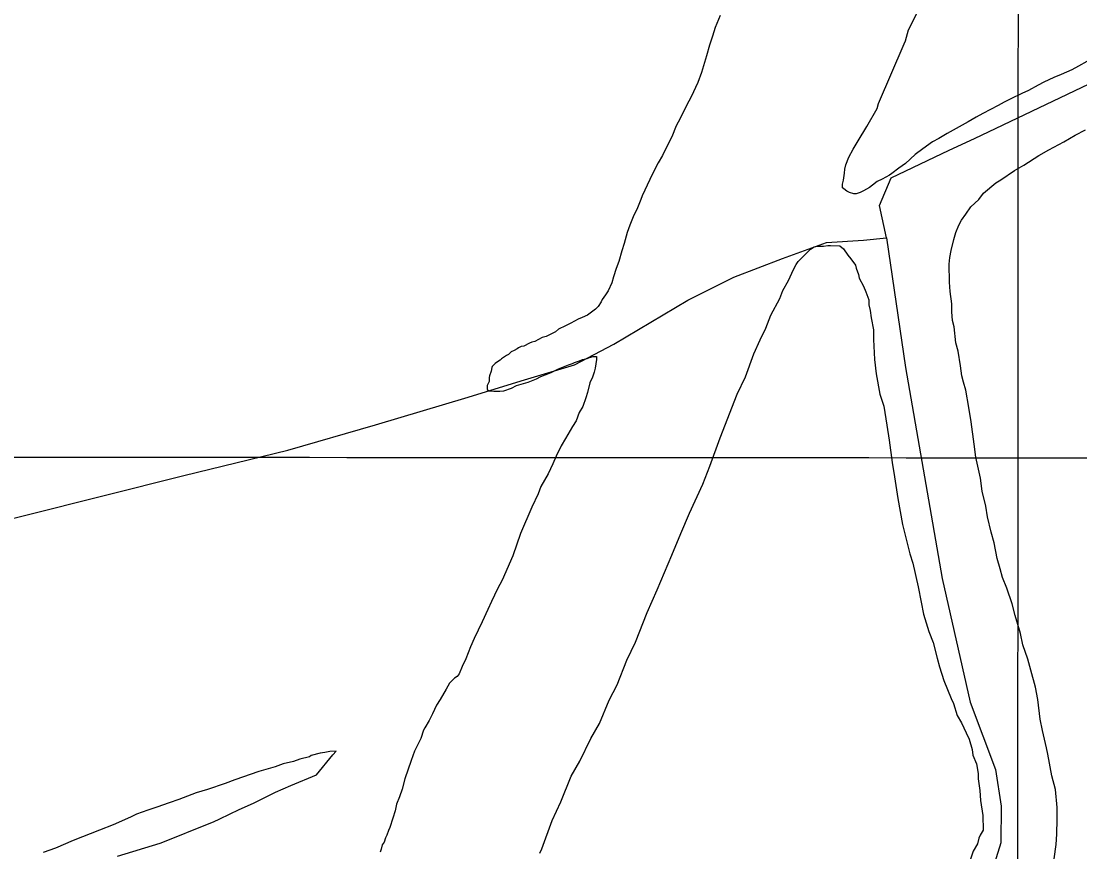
# Model space of a CAD drawing. Extents: x 3250478 to 3288318, y 788638 to 816472.
# Drawn here: x 3257691 to 3260015, y 799216 to 801040 of the extents above; entities that cross this region are included whole.
import ezdxf

# ---------------------------------------------------------------- set-up
doc = ezdxf.new("R2010")
doc.units = 0
for name, color, linetype in [('V-GRID-MAJR', 7, 'Continuous'), ('V-SITE-VEGE', 7, 'Continuous'), ('V-TOPO-SHOR', 7, 'Continuous')]:
    doc.layers.add(name, color=color, linetype=linetype)

msp = doc.modelspace()

# ---------------------------------------------------------------- linework, layer by layer
at = {"layer": 'V-GRID-MAJR'}
for points in [[(3259875.8, 794021.2), (3259879.3, 800081.4), (3259882.8, 806143.5), (3259883.4, 807115.6)], [(3254640.8, 800084.8), (3259879.3, 800081.4), (3265117.8, 800078.7), (3270356.3, 800076.8), (3275594.8, 800075.6), (3280833.3, 800075.3), (3286071.8, 800075.6)]]:
    msp.add_spline(points, degree=3, dxfattribs=at)
at = {"layer": 'V-SITE-VEGE'}
for points in [[(3259572.7, 800858.8), (3259629.3, 800990), (3259631.9, 800996.3), (3259638.8, 801020.6), (3259671.1, 801084.4)], [(3259225.2, 801052.5), (3259214.8, 801025.5), (3259208.7, 801006.7), (3259201.8, 800986.9), (3259195.8, 800963.6), (3259184.6, 800926.8), (3259176.8, 800905.2), (3259162, 800873.8), (3259151.5, 800854.8), (3259137.5, 800826.1), (3259128.7, 800809.9), (3259119.2, 800785.6), (3259111.3, 800770.3), (3259099.1, 800745.1), (3259089.4, 800728.9), (3259074.6, 800700.1)], [(3260030.4, 800950.9), (3260011.7, 800940.8), (3259997.5, 800932.6), (3259973.5, 800922.5), (3259957.5, 800916), (3259936.1, 800905.9), (3259923.7, 800899.5), (3259902.3, 800887.7), (3259887.2, 800881.2), (3259863.2, 800869.3), (3259849, 800862), (3259835.6, 800854.7), (3259801.9, 800837.3), (3259787.6, 800829.1), (3259769.9, 800819.1), (3259723.7, 800793.5), (3259705, 800782.5), (3259691.7, 800775.2), (3259670.4, 800759.8), (3259653.6, 800747.1), (3259632.3, 800727.1), (3259617.2, 800717.1), (3259602.2, 800705.3), (3259596.8, 800701.7), (3259580.8, 800692.6), (3259570.2, 800688), (3259559.5, 800679.8), (3259553.3, 800674.4), (3259540, 800667), (3259532.9, 800663.4), (3259524, 800660.6), (3259518.6, 800660.5), (3259509.6, 800664), (3259503.3, 800666.6), (3259497, 800671.9), (3259494.3, 800673.7), (3259494.2, 800681.7), (3259495.9, 800690.7), (3259498.4, 800705.9), (3259499.2, 800714.9), (3259500.9, 800724.7), (3259507.8, 800740.9), (3259517.5, 800758.9), (3259528, 800776.9), (3259547.3, 800808.4), (3259570.1, 800848.1), (3259572.7, 800858.8)], [(3259854.9, 799795.3), (3259845.1, 799818.9), (3259840.1, 799837.9), (3259833.6, 799859.9), (3259826.8, 799894.7), (3259820.2, 799918.4), (3259811.9, 799951.5), (3259808.5, 799975.2), (3259800.2, 800008.4), (3259796.7, 800036.9), (3259786.6, 800082.7), (3259783.2, 800111.1), (3259776.3, 800160.1), (3259771.1, 800191.7), (3259764.4, 800229.6), (3259759.4, 800247), (3259756.1, 800261.2), (3259752.7, 800283.3), (3259747.5, 800315), (3259742.6, 800333.9), (3259739, 800368.7), (3259735.7, 800382.9), (3259733.9, 800401.9), (3259733.7, 800419.3), (3259730.2, 800446.2), (3259728.4, 800466.7), (3259727.9, 800506.3), (3259729.3, 800520.6), (3259732.3, 800536.4), (3259738.4, 800560.3), (3259742.9, 800576.1), (3259749.1, 800592.1), (3259755.3, 800603.2), (3259764.7, 800616), (3259775.6, 800631.9), (3259792.8, 800648), (3259803.7, 800662.4), (3259830.4, 800684.8), (3259841.4, 800691.3), (3259871.2, 800712.2), (3259891.7, 800723.5), (3259924.7, 800744.5), (3259946.7, 800757.4), (3259979.7, 800775.2), (3260004.9, 800789.8), (3260026.9, 800801.1)], [(3259074.6, 800700.1), (3259071.1, 800692), (3259054.5, 800656.1), (3259051, 800648), (3259042.3, 800626.4), (3259036.2, 800613.8), (3259027.5, 800592.3), (3259021.4, 800576.1), (3259014.6, 800551.9), (3259009.4, 800535.7), (3259003.4, 800512.4), (3258997.3, 800497.1), (3258991.3, 800478.3), (3258987.8, 800465.7), (3258980, 800447.7), (3258973.8, 800438.7), (3258966.8, 800428.8), (3258964.2, 800423.4), (3258958, 800413.5), (3258951.8, 800407.2), (3258940.3, 800399), (3258934.1, 800394.4), (3258922.5, 800388.9), (3258913.6, 800385.3), (3258897.6, 800377), (3258886.1, 800370.6), (3258871, 800363.3), (3258863.9, 800357.8), (3258852.3, 800352.3), (3258843.4, 800347.8), (3258834.5, 800345), (3258818.5, 800336.8), (3258812.3, 800334.9), (3258806.9, 800333), (3258794.5, 800326.6), (3258789.1, 800325.7), (3258782.9, 800322.9), (3258780.2, 800320.2), (3258773.1, 800316.6), (3258766.9, 800313.8), (3258760.7, 800308.4), (3258756.3, 800305.6), (3258750, 800301.1), (3258745.6, 800298.3), (3258743, 800295.6), (3258736.7, 800292), (3258731.4, 800288.3), (3258730.5, 800286.5), (3258725.2, 800282), (3258724.4, 800279.3), (3258722.7, 800271.3), (3258719.2, 800261.4), (3258718.4, 800257.8), (3258718.5, 800248.8), (3258714.1, 800239.8), (3258714.2, 800230.9), (3258718.7, 800228.3), (3258722.3, 800228.3), (3258728.5, 800227.5), (3258742, 800227.6), (3258750.9, 800228.6), (3258767.8, 800234.2), (3258778.5, 800239.7), (3258793.6, 800244.3), (3258804.3, 800247.2), (3258822.1, 800254.5), (3258831.9, 800260), (3258847, 800265.5), (3258855.9, 800269.2), (3258869.3, 800275.6), (3258881.7, 800281.1), (3258892.4, 800285.7), (3258901.3, 800288.5), (3258905.8, 800290.4), (3258916.5, 800294.1), (3258923.6, 800296.8), (3258933.4, 800299.6), (3258938.8, 800301.5), (3258946.8, 800303.4), (3258953.9, 800303.4), (3258954, 800297.2), (3258951.5, 800278.4), (3258949, 800269.4), (3258945.5, 800258.6), (3258939.4, 800246), (3258934.3, 800224.5), (3258930.8, 800212.8), (3258923.9, 800194), (3258916, 800180.5), (3258909.1, 800162.5), (3258901.1, 800149.9), (3258886.2, 800123.8), (3258876.6, 800107.6), (3258865.2, 800085.1), (3258858.3, 800068), (3258847.8, 800046.4), (3258832, 800018.5), (3258825.9, 800002.3), (3258812, 799972.7), (3258787.6, 799915.2), (3258770.3, 799865.8)], [(3258829.5, 799213.2), (3258833.9, 799223), (3258856.9, 799285), (3258875.5, 799326.4), (3258898.6, 799382.1), (3258917.2, 799415.5), (3258941.9, 799464.9), (3258960.6, 799498.4), (3258982.1, 799549.3), (3258999.2, 799582.7), (3259020.7, 799636.8), (3259039.3, 799676.6), (3259065.4, 799741.8), (3259087, 799791.2), (3259119.4, 799867.5), (3259139.4, 799915.3), (3259157.9, 799959.8), (3259187.2, 800023.5), (3259202.6, 800063.2), (3259225.7, 800125.3), (3259262.6, 800220.7), (3259281.1, 800258.9), (3259299.5, 800309.8), (3259313.4, 800340), (3259325.8, 800365.5), (3259336.6, 800394.1), (3259356.7, 800430.8), (3259362.8, 800448.3), (3259375.2, 800470.6), (3259386.1, 800494.4), (3259392.3, 800505.6), (3259396.9, 800512), (3259423.5, 800539.2), (3259431.4, 800544.1), (3259439.3, 800545.7), (3259452, 800545.9), (3259461.4, 800547.6), (3259467.8, 800547.6), (3259488.4, 800546.3), (3259496.4, 800540), (3259506, 800525.9), (3259512.5, 800518.1), (3259522.1, 800503.9), (3259523.8, 800497.6), (3259528.7, 800483.4), (3259530.4, 800475.5), (3259540.1, 800458.2), (3259545, 800445.6), (3259551.5, 800428.3), (3259551.6, 800417.2), (3259554.9, 800404.6), (3259556.7, 800388.7), (3259561.8, 800361.9), (3259562, 800341.3), (3259564.1, 800297), (3259567.6, 800265.4), (3259576, 800221.1), (3259584.3, 800194.3), (3259591.1, 800153.2), (3259596.2, 800120), (3259603.1, 800071), (3259608.2, 800039.4), (3259615.1, 799992), (3259625.3, 799935.1), (3259631.9, 799908.3), (3259641.9, 799870.4), (3259648.4, 799849.9), (3259660.1, 799797.8), (3259666.8, 799764.6), (3259671.9, 799737.7), (3259683.4, 799699.9)], [(3258770.3, 799865.8), (3258746.7, 799812.7), (3258737.1, 799793.8), (3258724, 799766), (3258715.3, 799748), (3258703.1, 799721), (3258685.6, 799685), (3258677.8, 799666.2), (3258667.4, 799640.1), (3258659.5, 799623), (3258652.5, 799606.8), (3258648.1, 799601.4), (3258642.8, 799597.8), (3258631.3, 799586.9), (3258624.3, 799573.4), (3258611.1, 799550.9), (3258603.2, 799538.3), (3258594.5, 799519.4), (3258586.6, 799505), (3258577.3, 799488.5), (3258574.4, 799483.4), (3258568.3, 799465.5), (3258554.3, 799437.6), (3258547.4, 799416.9), (3258533.6, 799376.5), (3258527.6, 799354.1), (3258521.5, 799337), (3258515.4, 799320.8), (3258512, 799306.5), (3258506.8, 799290.3), (3258500.8, 799269.7), (3258497.3, 799263.4), (3258493.9, 799252.6), (3258491.2, 799247.2), (3258487.8, 799237.4), (3258483.4, 799231.9), (3258481.7, 799222.1), (3258479.1, 799215.8)], [(3259958.3, 799201.1), (3259962.7, 799232.8), (3259964, 799255), (3259965.2, 799288.3), (3259965, 799313.6), (3259961.3, 799353.2), (3259953.1, 799383.2), (3259944.6, 799430.6), (3259941.3, 799444.8), (3259932.9, 799482.7), (3259927.9, 799507.9), (3259922.6, 799550.6), (3259917.6, 799577.5), (3259907.6, 799615.4), (3259901, 799639.1), (3259889.6, 799670.6), (3259884.5, 799695.9), (3259873, 799735.3), (3259866.4, 799760.6), (3259854.9, 799795.3)], [(3259683.4, 799699.9), (3259693.2, 799676.2), (3259701.5, 799641.5), (3259706.5, 799622.6), (3259716.3, 799592.6), (3259732.6, 799553.2), (3259737.5, 799542.2), (3259745.7, 799515.3), (3259755.4, 799499.6), (3259765.1, 799477.6), (3259771.6, 799463.4), (3259778.2, 799441.3), (3259780, 799428.7), (3259788.1, 799409.7), (3259789.8, 799401.8), (3259791.5, 799387.6), (3259791.6, 799376.5), (3259795.1, 799351.2), (3259796.9, 799329.1), (3259802.1, 799295.9), (3259802.4, 799264.2), (3259796.2, 799253.1), (3259793.1, 799246.7), (3259790.1, 799234), (3259780.8, 799218.1), (3259768.6, 799181.5)], [(3257902.6, 799207), (3257996.3, 799235.7), (3258038.8, 799252.5), (3258067.5, 799264.1), (3258113.7, 799282.2), (3258127.4, 799288.6), (3258169.8, 799309.1), (3258201, 799323.3), (3258249.6, 799347.7), (3258283.3, 799361.9), (3258339.4, 799385.1), (3258375.3, 799429.4), (3258382.7, 799437), (3258368.9, 799436.8), (3258357.7, 799434.2), (3258347.7, 799432.8), (3258327.7, 799427.6), (3258323.9, 799425), (3258302.7, 799419.8), (3258288.9, 799414.6), (3258266.4, 799409.3), (3258248.9, 799402.9), (3258212.7, 799392.4), (3258160.2, 799374.2), (3258139, 799366.5), (3258100.3, 799353.5), (3258075.3, 799345.7), (3258037.8, 799331.5), (3258016.6, 799323.7), (3257989.1, 799314.6), (3257969.1, 799308.1), (3257944.2, 799299), (3257931.7, 799292.6), (3257893, 799275.9), (3257863.1, 799264.2), (3257805.7, 799241), (3257767, 799224.2), (3257739.5, 799215.1)]]:
    msp.add_lwpolyline(points, dxfattribs=at)
at = {"layer": 'V-TOPO-SHOR'}
for points in [[(3257256.7, 799900.3), (3257363.2, 799885), (3257520.5, 799910.3), (3258048.2, 800042.1), (3258276.5, 800097.8), (3258469.3, 800153.6), (3258672.3, 800214.4), (3258789, 800249.9), (3258905.7, 800285.4), (3258991.9, 800331), (3259154.3, 800427.3), (3259255.8, 800478), (3259362.3, 800518.6), (3259458.7, 800554.1), (3259539.9, 800559.1), (3259590.7, 800564.2), (3259575.5, 800635.2), (3259600.8, 800696.1), (3259727.7, 800756.9), (3259783.5, 800782.3), (3260113.3, 800939.5)], [(3259590.7, 800564.2), (3259632.2, 800279.7), (3259712.3, 799816.7), (3259773.9, 799545), (3259829.4, 799396.9), (3259841.8, 799316.6), (3259841.7, 799236.4), (3259810.8, 799137.6), (3259755.3, 799045), (3259730.5, 798958.6), (3259718.2, 798872.2), (3259712, 798748.7), (3259693.4, 798625.3)]]:
    msp.add_lwpolyline(points, dxfattribs=at)

doc.saveas('drawing.dxf')
